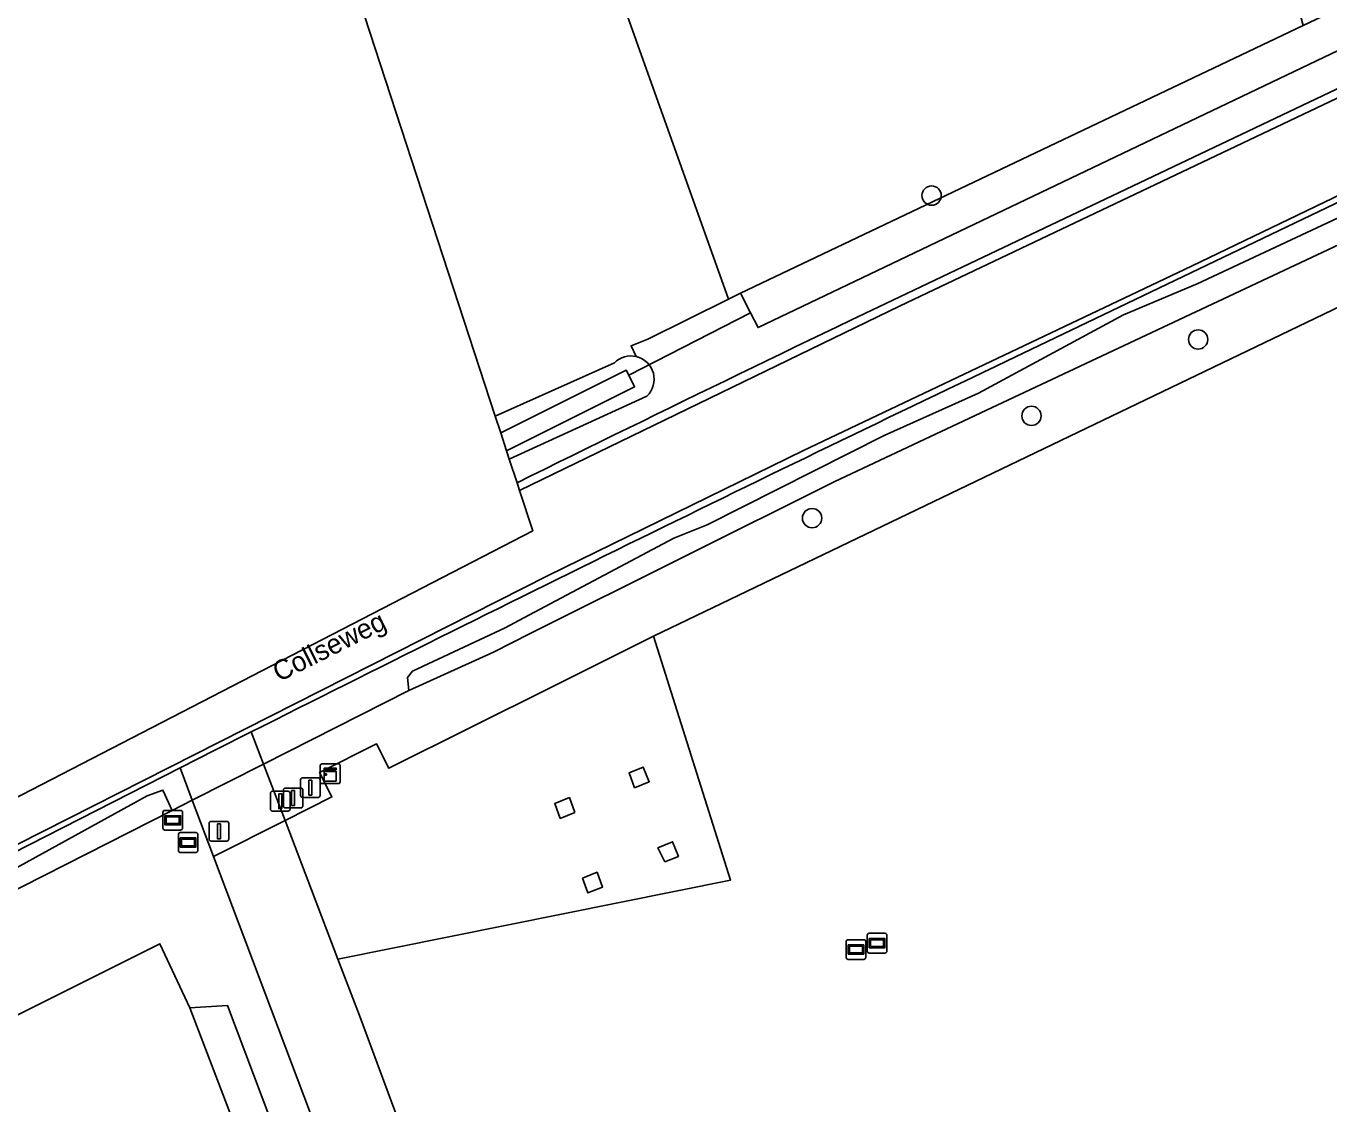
# Model space of a CAD drawing. Extents: x 164494 to 166241, y 382475 to 384495.
# Drawn here: x 164982.4 to 165048.4, y 383714.6 to 383769.2 of the extents above; entities that cross this region are included whole.
import ezdxf

# ---------------------------------------------------------------- set-up
doc = ezdxf.new("R2010")
doc.units = 0
for name, color, linetype in [('IMGEO_Afsluitpaal', 7, 'Continuous'), ('IMGEO_Berm_halfverhard', 7, 'Continuous'), ('IMGEO_Boom', 7, 'Continuous'), ('IMGEO_Bouwland', 7, 'Continuous'), ('IMGEO_Duiker', 7, 'Continuous'), ('IMGEO_Erf', 7, 'Continuous'), ('IMGEO_Grasland_overig', 7, 'Continuous'), ('IMGEO_Groenvoorziening', 7, 'Continuous'), ('IMGEO_Hek', 7, 'Continuous'), ('IMGEO_Hoogspanningsmast', 7, 'Continuous'), ('IMGEO_Informatiebord', 7, 'Continuous'), ('IMGEO_Kast', 7, 'Continuous'), ('IMGEO_Loofbos', 7, 'Continuous'), ('IMGEO_Oever', 7, 'Continuous'), ('IMGEO_Openbare_ruimte_label', 7, 'Continuous'), ('IMGEO_Rijbaan_lokaal_gesloten', 7, 'Continuous'), ('IMGEO_Verklikker', 7, 'Continuous'), ('IMGEO_Voetpad_halfverhard', 7, 'Continuous'), ('IMGEO_Waterloop', 7, 'Continuous')]:
    doc.layers.add(name, color=color, linetype=linetype)

msp = doc.modelspace()

# ---------------------------------------------------------------- linework, layer by layer
at = {"layer": 'IMGEO_Afsluitpaal'}
for p, q in [((164996.305, 383730.232), (164996.305, 383731.032)), ((164996.305, 383731.032), (164996.305, 383730.232)), ((164996.405, 383731.132), (164997.195, 383731.132)), ((164997.195, 383731.132), (164996.405, 383731.132)), ((164997.295, 383731.032), (164997.295, 383730.232)), ((164997.295, 383730.232), (164997.295, 383731.032)), ((164994.781, 383729.546), (164994.781, 383730.346)), ((164994.781, 383730.346), (164994.781, 383729.546)), ((164994.881, 383730.446), (164995.671, 383730.446)), ((164995.671, 383730.446), (164994.881, 383730.446)), ((164995.433, 383729.709), (164995.433, 383730.509)), ((164995.433, 383730.509), (164995.433, 383729.709)), ((164995.533, 383730.609), (164996.323, 383730.609)), ((164996.323, 383730.609), (164995.533, 383730.609)), ((164995.771, 383730.346), (164995.771, 383729.546)), ((164995.771, 383729.546), (164995.771, 383730.346)), ((164997.195, 383730.132), (164996.405, 383730.132)), ((164996.405, 383730.132), (164997.195, 383730.132)), ((164996.423, 383730.509), (164996.423, 383729.709)), ((164996.423, 383729.709), (164996.423, 383730.509)), ((164995.671, 383729.446), (164994.881, 383729.446)), ((164994.881, 383729.446), (164995.671, 383729.446)), ((164996.323, 383729.609), (164995.533, 383729.609)), ((164995.533, 383729.609), (164996.323, 383729.609)), ((164991.676, 383728.023), (164991.676, 383728.823)), ((164991.676, 383728.823), (164991.676, 383728.023)), ((164991.776, 383728.923), (164992.566, 383728.923)), ((164992.566, 383728.923), (164991.776, 383728.923)), ((164992.666, 383728.823), (164992.666, 383728.023)), ((164992.666, 383728.023), (164992.666, 383728.823)), ((164992.566, 383727.923), (164991.776, 383727.923)), ((164991.776, 383727.923), (164992.566, 383727.923))]:
    msp.add_line(p, q, dxfattribs=at)
for points in [[(164996.725, 383731.007), (164996.875, 383731.007), (164996.875, 383730.257), (164996.725, 383730.257), (164996.725, 383731.007)], [(164995.201, 383730.321), (164995.351, 383730.321), (164995.351, 383729.571), (164995.201, 383729.571), (164995.201, 383730.321)], [(164995.853, 383730.484), (164996.003, 383730.484), (164996.003, 383729.734), (164995.853, 383729.734), (164995.853, 383730.484)], [(164992.096, 383728.798), (164992.246, 383728.798), (164992.246, 383728.048), (164992.096, 383728.048), (164992.096, 383728.798)]]:
    msp.add_lwpolyline(points, dxfattribs=at)
for centre, start, end in [((164996.405, 383731.032), 90, 180), ((164996.405, 383731.032), 90, 180), ((164997.195, 383731.032), 0, 90), ((164997.195, 383731.032), 360, 90), ((164994.881, 383730.346), 90, 180), ((164994.881, 383730.346), 90, 180), ((164995.533, 383730.509), 90, 180), ((164995.533, 383730.509), 90, 180), ((164995.671, 383730.346), 0, 90), ((164995.671, 383730.346), 360, 90), ((164996.405, 383730.232), 180, 270), ((164996.405, 383730.232), 180, 270), ((164996.323, 383730.509), 0, 90), ((164996.323, 383730.509), 360, 90), ((164997.195, 383730.232), 270, 0), ((164997.195, 383730.232), 270, 0), ((164994.881, 383729.546), 180, 270), ((164994.881, 383729.546), 180, 270), ((164995.533, 383729.709), 180, 270), ((164995.533, 383729.709), 180, 270), ((164995.671, 383729.546), 270, 0), ((164995.671, 383729.546), 270, 0), ((164996.323, 383729.709), 270, 0), ((164996.323, 383729.709), 270, 0), ((164991.776, 383728.823), 90, 180), ((164991.776, 383728.823), 90, 180), ((164992.566, 383728.823), 0, 90), ((164992.566, 383728.823), 360, 90), ((164991.776, 383728.023), 180, 270), ((164991.776, 383728.023), 180, 270), ((164992.566, 383728.023), 270, 0), ((164992.566, 383728.023), 270, 0)]:
    msp.add_arc(centre, 0.1, start, end, dxfattribs=at)
at = {"layer": 'IMGEO_Berm_halfverhard'}
for points in [[(165007.261, 383746.069), (165007.387, 383745.685), (165007.387, 383745.685), (165026.654, 383755.03), (165053.863, 383767.96), (165053.637, 383768.421), (165052.818, 383768.03), (165052.867, 383767.956), (165029.822, 383757.002)], [(165032.079, 383752.249), (165055.141, 383763.304), (165055.21, 383763.21), (165056.009, 383763.594), (165055.844, 383763.93), (165055.835, 383763.948), (165051.253, 383761.778), (165041.409, 383757.042), (165021.763, 383747.71), (165008.839, 383741.369), (164976.85, 383725.174), (164953.21, 383713.153)], [(164857.491, 383664.27), (164918.162, 383694.89), (164990.205, 383731.628), (164992.005, 383732.54), (164993.807, 383733.45)]]:
    msp.add_lwpolyline(points, dxfattribs=at)
for centre, radius, start, end in [((165715.438, 382313.501), 1598.05, 115.406211, 116.305082), ((165881.313, 381974.975), 1969.747, 115.539859, 116.780184)]:
    msp.add_arc(centre, radius, start, end, dxfattribs=at)
at = {"layer": 'IMGEO_Boom'}
for centre in [(165028.247, 383760.609), (165041.739, 383753.324), (165033.302, 383749.456), (165022.198, 383744.277)]:
    msp.add_circle(centre, 0.489, dxfattribs=at)
at = {"layer": 'IMGEO_Bouwland'}
for points in [[(165138.049, 383949.06), (165081.653, 383927.927), (165072.465, 383925.082), (165064.969, 383924.141), (165059.645, 383925.324), (165058.091, 383928.824), (165056.956, 383929.365), (165039.219, 383973.765), (165036.701, 383976.136), (165030.289, 383977.774), (165017.092, 383981.733), (164998.672, 383984.7), (164992.401, 383984.119), (164980.999, 383981.347), (164948.063, 383971.712), (164938.323, 383968.863), (164933.137, 383966.192), (164932.601, 383965.72), (164950.295, 383916.255), (164966.494, 383870.969), (165006.163, 383749.435)], [(165013.29, 383752.458), (165013.035, 383752.996), (165013.889, 383753.346), (165017.961, 383755.359), (165010.919, 383775.151), (164984.511, 383842.144), (165024.558, 383854.946), (165047.056, 383769.213), (165048.944, 383770.112), (165063.292, 383777.17), (165068.852, 383779.889), (165101.954, 383795.219), (165128.042, 383807.081)], [(165205.033, 383703.321), (165208.295, 383727.11), (165207.264, 383727.358), (165189.946, 383730.659), (165170.636, 383734.857), (165157.886, 383767.909), (165146.547, 383797.779), (165145.85, 383799.614), (165106.624, 383781.187), (165066.999, 383763.679), (165014.171, 383738.299), (165018.062, 383725.946), (164998.197, 383721.955), (164999.29, 383719.093), (165027.398, 383643.256)], [(165006.163, 383749.435), (165006.163, 383749.435), (165012.192, 383752.142)], [(165019.36, 383644.461), (164990.706, 383719.489), (164989.188, 383722.727), (164927.701, 383691.998)]]:
    msp.add_lwpolyline(points, dxfattribs=at)
msp.add_arc((165013.026, 383751.31), 1.178, 77.04498, 135.06623, dxfattribs=at)
at = {"layer": 'IMGEO_Duiker'}
msp.add_lwpolyline([(165012.914, 383751.521), (165019.083, 383754.67)], dxfattribs=at)
at = {"layer": 'IMGEO_Erf'}
for points in [[(165014.171, 383738.299), (165009.042, 383735.739), (165000.772, 383731.611), (165000.151, 383732.848), (164997.268, 383731.401), (164997.891, 383730.16), (164995.52, 383728.965), (164998.197, 383721.955), (165018.062, 383725.946)], [(165013.201, 383730.622), (165012.93, 383731.376), (165013.647, 383731.671), (165013.953, 383730.932)], [(165010.191, 383729.38), (165009.451, 383729.075), (165009.172, 383729.825), (165009.912, 383730.13)], [(165014.748, 383726.872), (165014.393, 383727.592), (165015.134, 383727.891), (165015.427, 383727.147)], [(165010.574, 383726.05), (165011.316, 383726.35), (165011.595, 383725.6), (165010.853, 383725.3)]]:
    msp.add_lwpolyline(points, close=True, dxfattribs=at)
at = {"layer": 'IMGEO_Grasland_overig'}
msp.add_lwpolyline([(165024.558, 383854.946), (164984.511, 383842.144), (165010.919, 383775.151), (165017.961, 383755.359), (165018.575, 383755.662), (165047.056, 383769.213)], close=True, dxfattribs=at)
at = {"layer": 'IMGEO_Groenvoorziening'}
for points in [[(165131.964, 383806.669), (165123.791, 383803.171), (165069.865, 383778.036), (165069.541, 383778.628), (165069.399, 383778.888), (165068.852, 383779.889), (165063.292, 383777.17), (165063.94, 383776.012), (165064.305, 383775.358), (165019.467, 383753.928), (165019.083, 383754.67), (165018.575, 383755.662), (165017.961, 383755.359), (165013.889, 383753.346), (165013.035, 383752.996), (165013.29, 383752.458)], [(165029.822, 383757.002), (165052.867, 383767.956), (165052.818, 383768.03), (165053.637, 383768.421), (165070.119, 383776.296), (165070.836, 383776.638), (165070.9, 383776.543), (165125.008, 383802.352)], [(165127.342, 383797.725), (165073.303, 383772.005), (165073.321, 383771.924), (165072.473, 383771.516), (165056.009, 383763.594), (165055.21, 383763.21), (165055.141, 383763.304), (165032.079, 383752.249)], [(165001.781, 383735.548), (165001.717, 383736.208), (165001.974, 383736.529), (165006.658, 383738.721), (165007.606, 383739.225), (165015.203, 383743.261), (165016.879, 383743.932), (165025.844, 383748.454), (165029.279, 383750), (165030.628, 383750.607), (165037.958, 383754.576), (165041.687, 383756.142), (165058.307, 383763.917), (165066.375, 383768.173), (165071.496, 383770.669), (165079.309, 383774.163), (165085.484, 383777.465), (165092.84, 383780.516), (165095.011, 383781.712), (165105.794, 383786.487), (165110.231, 383788.856), (165116.536, 383791.501)], [(165060.329, 383763.511), (165031.567, 383750), (165023.342, 383746.136), (165007.933, 383738.431), (165006.067, 383737.498), (165001.781, 383735.548), (164994.429, 383731.821), (164995.52, 383728.965), (164997.891, 383730.16), (164997.268, 383731.401), (165000.151, 383732.848), (165000.772, 383731.611), (165009.042, 383735.739), (165014.171, 383738.299), (165066.999, 383763.679)], [(165013.838, 383750.455), (165006.869, 383747.27), (165007.261, 383746.069)], [(164993.807, 383733.45), (164994.429, 383731.821), (165001.781, 383735.548)], [(164802.507, 383588.732), (164799.066, 383603.377), (164797.104, 383611.727), (164802.603, 383625.63), (164809.891, 383633.959), (164816.085, 383639.05), (164826.55, 383646.324), (164839.944, 383654.173), (164848.685, 383658.819), (164880.212, 383674.739), (164883.315, 383676.338), (164927.212, 383699.147), (164948.869, 383710.091), (164959.254, 383715), (164967.401, 383719.255), (164974.258, 383722.561), (164975.932, 383723.273), (164988.541, 383730.218), (164989.337, 383730.508), (164989.808, 383729.478), (164990.822, 383729.992), (164990.205, 383731.628), (164918.162, 383694.89), (164857.491, 383664.27)]]:
    msp.add_lwpolyline(points, dxfattribs=at)
msp.add_lwpolyline([(164927.701, 383691.998), (164989.188, 383722.727), (164990.706, 383719.489), (164992.605, 383719.604), (165020.734, 383644.934), (165022.66, 383645.632), (164991.899, 383727.139), (164990.822, 383729.992), (164989.808, 383729.478), (164977.892, 383723.426), (164974.048, 383721.633), (164968.246, 383718.661), (164954.718, 383711.67), (164940.075, 383703.712), (164928.811, 383698.02), (164884.017, 383674.854), (164880.928, 383673.27), (164849.262, 383657.068), (164840.2, 383651.692), (164828.266, 383644.181), (164817.851, 383637.077), (164811.527, 383631.796)], close=True, dxfattribs=at)
for centre, radius, start, end in [((165715.438, 382313.501), 1598.05, 115.406211, 116.305082), ((165881.313, 381974.975), 1969.747, 115.539859, 116.780184), ((165013.025, 383751.309), 1.179, 313.59304, 77.00916)]:
    msp.add_arc(centre, radius, start, end, dxfattribs=at)
at = {"layer": 'IMGEO_Hek'}
msp.add_lwpolyline([(164997.891, 383730.16), (164997.268, 383731.401), (165000.151, 383732.848), (165000.772, 383731.611)], dxfattribs=at)
at = {"layer": 'IMGEO_Hoogspanningsmast'}
for points in [[(165013.201, 383730.622), (165013.953, 383730.932), (165013.647, 383731.671), (165012.93, 383731.376)], [(165010.191, 383729.38), (165009.912, 383730.13), (165009.172, 383729.825), (165009.451, 383729.075)], [(165014.748, 383726.872), (165015.427, 383727.147), (165015.134, 383727.891), (165014.393, 383727.592)], [(165010.574, 383726.05), (165010.853, 383725.3), (165011.595, 383725.6), (165011.316, 383726.35)]]:
    msp.add_lwpolyline(points, close=True, dxfattribs=at)
at = {"layer": 'IMGEO_Informatiebord'}
for p, q in [((164990.118, 383727.453), (164990.118, 383728.253)), ((164990.118, 383728.253), (164990.118, 383727.453)), ((164990.218, 383728.353), (164991.008, 383728.353)), ((164991.008, 383728.353), (164990.218, 383728.353)), ((164991.108, 383728.253), (164991.108, 383727.453)), ((164991.108, 383727.453), (164991.108, 383728.253)), ((164991.008, 383727.353), (164990.218, 383727.353)), ((164990.218, 383727.353), (164991.008, 383727.353))]:
    msp.add_line(p, q, dxfattribs=at)
for points in [[(164990.219, 383728.085), (164991.007, 383728.085), (164991.007, 383727.621), (164990.219, 383727.621), (164990.219, 383728.085)], [(164990.284, 383728.02), (164990.284, 383727.686), (164990.942, 383727.686), (164990.942, 383728.02), (164990.284, 383728.02)]]:
    msp.add_lwpolyline(points, dxfattribs=at)
for centre, start, end in [((164990.218, 383728.253), 90, 180), ((164990.218, 383728.253), 90, 180), ((164991.008, 383728.253), 0, 90), ((164991.008, 383728.253), 360, 90), ((164990.218, 383727.453), 180, 270), ((164990.218, 383727.453), 180, 270), ((164991.008, 383727.453), 270, 0), ((164991.008, 383727.453), 270, 0)]:
    msp.add_arc(centre, 0.1, start, end, dxfattribs=at)
at = {"layer": 'IMGEO_Kast'}
for p, q in [((164997.305, 383730.91), (164997.305, 383731.751)), ((164997.305, 383731.751), (164997.305, 383730.91)), ((164997.38, 383731.835), (164998.221, 383731.835)), ((164998.221, 383731.835), (164997.38, 383731.835)), ((164998.305, 383731.76), (164998.305, 383730.919)), ((164998.305, 383730.919), (164998.305, 383731.76)), ((164998.23, 383730.835), (164997.389, 383730.835)), ((164997.389, 383730.835), (164998.23, 383730.835))]:
    msp.add_line(p, q, dxfattribs=at)
for points in [[(164997.5, 383731.625), (164998.1, 383731.625), (164998.1, 383731.54), (164997.5, 383731.54), (164997.5, 383731.625)], [(164997.5, 383731.45), (164998.1, 383731.45), (164998.1, 383730.961), (164997.5, 383730.961), (164997.5, 383731.45)]]:
    msp.add_lwpolyline(points, dxfattribs=at)
msp.add_circle((164997.584, 383731.299), 0.0377, dxfattribs=at)
for centre, start, end in [((164997.383, 383731.757), 92.4484, 184.28452), ((164997.383, 383731.757), 92.4484, 184.28452), ((164998.227, 383731.757), 2.4484, 94.28452), ((164998.227, 383731.757), 2.4484, 94.28452), ((164997.383, 383730.913), 182.4484, 274.28452), ((164997.383, 383730.913), 182.4484, 274.28452), ((164998.227, 383730.913), 272.4484, 4.28452), ((164998.227, 383730.913), 272.4484, 4.28452)]:
    msp.add_arc(centre, 0.0779, start, end, dxfattribs=at)
at = {"layer": 'IMGEO_Loofbos'}
msp.add_lwpolyline([(164992.605, 383719.604), (164990.706, 383719.489), (165019.36, 383644.461), (165020.734, 383644.934)], close=True, dxfattribs=at)
at = {"layer": 'IMGEO_Oever'}
for points in [[(165012.192, 383752.142), (165006.163, 383749.435), (165006.163, 383749.435)], [(165006.163, 383749.435), (165006.435, 383748.602), (165012.793, 383751.765), (165012.914, 383751.521), (165013.21, 383750.925), (165011.359, 383750), (165006.733, 383747.689), (165006.732, 383747.689), (165006.869, 383747.27), (165013.838, 383750.455)]]:
    msp.add_lwpolyline(points, dxfattribs=at)
for centre, radius, start, end in [((165013.026, 383751.31), 1.178, 77.04498, 135.06623), ((165013.025, 383751.309), 1.179, 313.59304, 77.00916)]:
    msp.add_arc(centre, radius, start, end, dxfattribs=at)
at = {"layer": 'IMGEO_Rijbaan_lokaal_gesloten'}
msp.add_lwpolyline([(164953.21, 383713.153), (164976.85, 383725.174), (165008.839, 383741.369), (165021.763, 383747.71), (165041.409, 383757.042), (165051.253, 383761.778), (165055.835, 383763.948), (165053.863, 383767.96), (165026.654, 383755.03), (165007.387, 383745.685), (165007.387, 383745.685), (165008.054, 383743.64), (164903.014, 383689.351)], dxfattribs=at)
at = {"layer": 'IMGEO_Verklikker'}
for p, q in [((164989.439, 383729.481), (164990.229, 383729.481)), ((164990.229, 383729.481), (164989.439, 383729.481)), ((164989.339, 383728.581), (164989.339, 383729.381)), ((164989.339, 383729.381), (164989.339, 383728.581)), ((164990.329, 383729.381), (164990.329, 383728.581)), ((164990.329, 383728.581), (164990.329, 383729.381)), ((164990.229, 383728.481), (164989.439, 383728.481)), ((164989.439, 383728.481), (164990.229, 383728.481)), ((165023.923, 383722.034), (165023.923, 383722.834)), ((165023.923, 383722.834), (165023.923, 383722.034)), ((165024.023, 383722.934), (165024.813, 383722.934)), ((165024.813, 383722.934), (165024.023, 383722.934)), ((165024.913, 383722.834), (165024.913, 383722.034)), ((165024.913, 383722.034), (165024.913, 383722.834)), ((165024.993, 383722.359), (165024.993, 383723.159)), ((165024.993, 383723.159), (165024.993, 383722.359)), ((165025.093, 383723.259), (165025.883, 383723.259)), ((165025.883, 383723.259), (165025.093, 383723.259)), ((165025.983, 383723.159), (165025.983, 383722.359)), ((165025.983, 383722.359), (165025.983, 383723.159)), ((165025.883, 383722.259), (165025.093, 383722.259)), ((165025.093, 383722.259), (165025.883, 383722.259)), ((165024.813, 383721.934), (165024.023, 383721.934)), ((165024.023, 383721.934), (165024.813, 383721.934))]:
    msp.add_line(p, q, dxfattribs=at)
for points in [[(164989.44, 383729.213), (164990.228, 383729.213), (164990.228, 383728.749), (164989.44, 383728.749), (164989.44, 383729.213)], [(164989.505, 383729.148), (164989.505, 383728.814), (164990.163, 383728.814), (164990.163, 383729.148), (164989.505, 383729.148)], [(165025.094, 383722.991), (165025.882, 383722.991), (165025.882, 383722.527), (165025.094, 383722.527), (165025.094, 383722.991)], [(165025.159, 383722.926), (165025.159, 383722.592), (165025.817, 383722.592), (165025.817, 383722.926), (165025.159, 383722.926)], [(165024.024, 383722.666), (165024.812, 383722.666), (165024.812, 383722.202), (165024.024, 383722.202), (165024.024, 383722.666)], [(165024.089, 383722.601), (165024.089, 383722.267), (165024.747, 383722.267), (165024.747, 383722.601), (165024.089, 383722.601)]]:
    msp.add_lwpolyline(points, dxfattribs=at)
for centre, start, end in [((164989.439, 383729.381), 90, 180), ((164989.439, 383729.381), 90, 180), ((164990.229, 383729.381), 0, 90), ((164990.229, 383729.381), 360, 90), ((164989.439, 383728.581), 180, 270), ((164989.439, 383728.581), 180, 270), ((164990.229, 383728.581), 270, 0), ((164990.229, 383728.581), 270, 0), ((165024.023, 383722.834), 90, 180), ((165024.023, 383722.834), 90, 180), ((165024.813, 383722.834), 0, 90), ((165024.813, 383722.834), 360, 90), ((165025.093, 383723.159), 90, 180), ((165025.093, 383723.159), 90, 180), ((165025.883, 383723.159), 0, 90), ((165025.883, 383723.159), 360, 90), ((165025.093, 383722.359), 180, 270), ((165025.093, 383722.359), 180, 270), ((165025.883, 383722.359), 270, 0), ((165025.883, 383722.359), 270, 0), ((165024.023, 383722.034), 180, 270), ((165024.023, 383722.034), 180, 270), ((165024.813, 383722.034), 270, 0), ((165024.813, 383722.034), 270, 0)]:
    msp.add_arc(centre, 0.1, start, end, dxfattribs=at)
at = {"layer": 'IMGEO_Voetpad_halfverhard'}
for points in [[(164993.807, 383733.45), (164992.005, 383732.54), (164990.205, 383731.628), (164990.822, 383729.992), (164994.429, 383731.821)], [(164991.899, 383727.139), (164995.52, 383728.965), (164994.429, 383731.821), (164990.822, 383729.992)], [(164999.29, 383719.093), (164998.197, 383721.955), (164995.52, 383728.965), (164991.899, 383727.139), (165022.66, 383645.632), (165023.905, 383642.332), (165027.398, 383643.256)]]:
    msp.add_lwpolyline(points, close=True, dxfattribs=at)
at = {"layer": 'IMGEO_Waterloop'}
for points in [[(165064.305, 383775.358), (165063.94, 383776.012), (165063.292, 383777.17), (165048.944, 383770.112), (165047.056, 383769.213), (165018.575, 383755.662), (165019.083, 383754.67), (165019.467, 383753.928)], [(165006.732, 383747.689), (165006.733, 383747.689), (165011.359, 383750), (165013.21, 383750.925), (165012.914, 383751.521), (165012.793, 383751.765), (165006.435, 383748.602)]]:
    msp.add_lwpolyline(points, close=True, dxfattribs=at)
for points in [[(165058.307, 383763.917), (165041.687, 383756.142), (165037.958, 383754.576), (165030.628, 383750.607), (165029.279, 383750), (165025.844, 383748.454), (165016.879, 383743.932), (165015.203, 383743.261), (165007.606, 383739.225), (165006.658, 383738.721), (165001.974, 383736.529), (165001.717, 383736.208), (165001.781, 383735.548), (165006.067, 383737.498), (165007.933, 383738.431), (165023.342, 383746.136), (165031.567, 383750), (165060.329, 383763.511)], [(164954.718, 383711.67), (164968.246, 383718.661), (164974.048, 383721.633), (164977.892, 383723.426), (164989.808, 383729.478), (164989.337, 383730.508), (164988.541, 383730.218), (164975.932, 383723.273), (164974.258, 383722.561), (164967.401, 383719.255), (164959.254, 383715), (164948.869, 383710.091)]]:
    msp.add_lwpolyline(points, dxfattribs=at)

# ---------------------------------------------------------------- texts
at = {"layer": 'IMGEO_Openbare_ruimte_label'}
msp.add_text('Collseweg', height=1, rotation=26.48818, dxfattribs=at).set_placement((164995.21, 383735.967))

doc.saveas('drawing.dxf')
